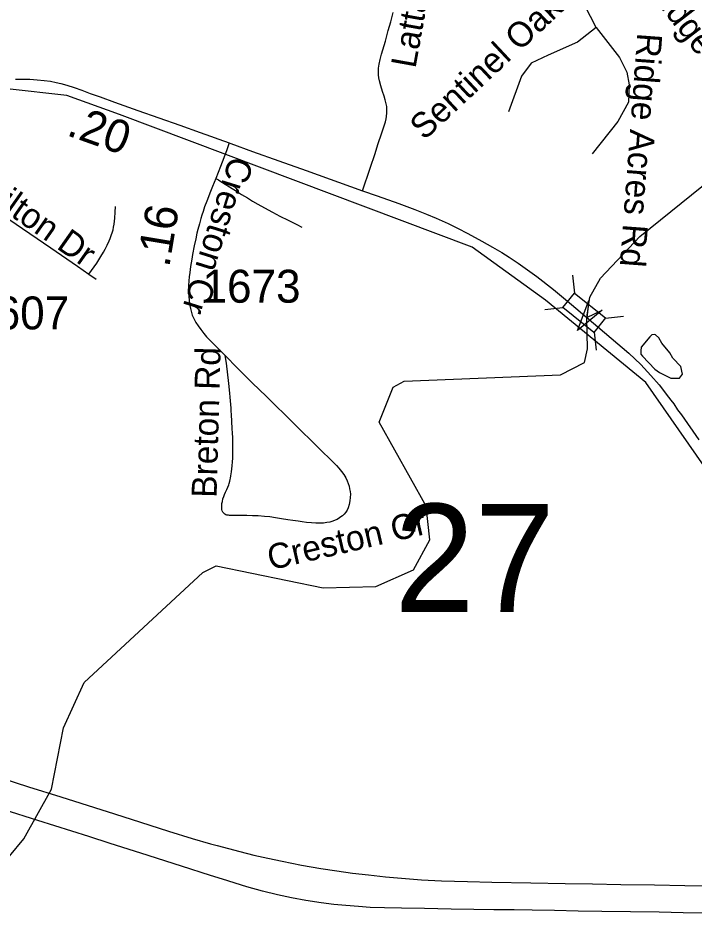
# Model space of a CAD drawing. Extents: x 1383679 to 1536984, y 460658 to 651027.
# Drawn here: x 1407344 to 1409910, y 567108 to 570506 of the extents above; entities that cross this region are included whole.
import ezdxf

# ---------------------------------------------------------------- set-up
doc = ezdxf.new("R2010")
doc.units = 0
for name, color, linetype in [('Exist Boundary Political City Limit New', 7, 'Continuous'), ('Exist Hydrographic Creek Single Shore', 7, 'Continuous'), ('Exist Hydrographic Misc Water Feature', 7, 'Continuous'), ('Exist Railroad Mainline', 7, 'Continuous'), ('Exist Road Non-System Type 51', 7, 'Continuous'), ('Exist Road Non-System Type 51 Label', 7, 'Continuous'), ('Exist Road Primary NC Attributed', 7, 'Continuous'), ('Exist Road Primary NC Structure Standard Bridge CELL', 7, 'Continuous'), ('Exist Road Secondary Mileage Hundredths English Label', 7, 'Continuous'), ('Exist Road Secondary Structure Standard Bridge Attributed CELL', 7, 'Continuous'), ('Exist Road Secondary Structure Standard Bridge Number Label', 7, 'Continuous'), ('Exist Road Secondary Type 51 Attributed', 7, 'Continuous'), ('Exist Road Secondary Type 51 Label', 7, 'Continuous'), ('Exist Road Secondary Type 51 Number Label', 7, 'Continuous'), ('Map Preparation Boundary City Limit Buffer Line', 7, 'Continuous')]:
    doc.layers.add(name, color=color, linetype=linetype)

msp = doc.modelspace()

# ---------------------------------------------------------------- linework, layer by layer
at = {"layer": 'Exist Boundary Political City Limit New'}
msp.add_lwpolyline([(1412547.1, 568439.2), (1412556.4, 568020.8), (1412362.5, 567988.4), (1412366.9, 567958.7), (1411679.4, 567727.7), (1411533.6, 567320.2), (1411466.1, 567280.6), (1410422.2, 568171.6), (1410082.8, 568612.4), (1409727.1, 569122.2), (1409346.8, 569434.8), (1409068.4, 569636.3), (1407730, 570140.1), (1407529.5, 570211.6), (1407303.6, 570236.9)], dxfattribs=at)
at = {"layer": 'Exist Hydrographic Creek Single Shore'}
msp.add_lwpolyline([(1407255.9, 567257.7), (1407366.9, 567390), (1407470.9, 567578.3), (1407516.9, 567810.4), (1407595.9, 567982.8), (1408045.8, 568400.5), (1408095.9, 568425.7), (1408502.9, 568342), (1408702.8, 568347.9), (1408845.8, 568410.7), (1408906.8, 568524.3), (1408892.9, 568652.6), (1408714.8, 568971.3), (1408767.8, 569104.8), (1408809.9, 569126.9), (1409402.9, 569151.1), (1409494.8, 569198.5), (1409506.3, 569250.2), (1409503.2, 569369.1), (1409514.2, 569446.1), (1409555.3, 569518.8), (1409704.8, 569676.8), (1410017.8, 569929.8)], dxfattribs=at)
at = {"layer": 'Exist Hydrographic Misc Water Feature'}
msp.add_lwpolyline([(1409708, 569242.9), (1409708.4, 569229.9), (1409714.2, 569221.8), (1409761.1, 569172.7), (1409778.8, 569160.2), (1409822.4, 569139.2), (1409854.4, 569138.5), (1409866.7, 569154.2), (1409859.3, 569182.3), (1409830.1, 569215), (1409818.5, 569235.3), (1409787.3, 569272), (1409775.8, 569292.3), (1409764, 569302.6), (1409760, 569304.6), (1409750, 569302.9), (1409741.9, 569295.1), (1409709, 569255.9), (1409708, 569242.9)], dxfattribs=at)
at = {"layer": 'Exist Railroad Mainline'}
for points in [[(1407235, 567635.1), (1407384.1, 567587.3), (1407507, 567548.4), (1407711, 567484.7), (1407809.3, 567453.1), (1407916.1, 567418.9), (1408005.1, 567391.4), (1408075, 567371), (1408099.7, 567363.8), (1408186.4, 567341.5), (1408239.5, 567327.6), (1408292.5, 567316.1), (1408346.5, 567304.5), (1408420.1, 567290.1), (1408493.1, 567277.5), (1408555, 567268.1), (1408614.4, 567259.6), (1408674.8, 567252.4), (1408739.3, 567245.3), (1408814.4, 567238.7), (1408876.1, 567234.1), (1408951.8, 567229.8), (1409050.3, 567227), (1409143.1, 567225.2), (1409290.6, 567222.8), (1409420.8, 567220), (1409525.2, 567219.3), (1409631.7, 567216.7), (1409759.8, 567215), (1409874.8, 567213), (1410039.3, 567210)], [(1409964.1, 567107.6), (1409868.3, 567108.7), (1409777.7, 567110.8), (1409668.5, 567112.4), (1409560.7, 567114.1), (1409470.1, 567115.4), (1409380.6, 567117), (1409296.2, 567118.5), (1409227.9, 567119.4), (1409150.1, 567120.6), (1409074.9, 567121.7), (1408988.4, 567123.1), (1408887.6, 567124.8), (1408800.4, 567126.3), (1408734.9, 567127.6), (1408681.3, 567129.4), (1408636, 567132.2), (1408588.7, 567135.9), (1408542.8, 567140.5), (1408495.3, 567146.4), (1408436.4, 567155.5), (1408382.2, 567165.7), (1408329.5, 567177.1), (1408271.8, 567191.4), (1408213, 567207.8), (1408120.1, 567236.6), (1408075, 567250.9), (1407964.8, 567285.6), (1407810.6, 567334.8), (1407694.7, 567371.6), (1407613.7, 567398), (1407420.2, 567459.4), (1407291.6, 567499.8)]]:
    msp.add_lwpolyline(points, dxfattribs=at)
at = {"layer": 'Exist Road Non-System Type 51'}
msp.add_line((1408136.1, 569195.7), (1408130.7, 569224.3), dxfattribs=at)
for points in [[(1409538.3, 570470), (1409475.2, 570594.4), (1409426.6, 570723.8), (1409414.5, 570759.6), (1409414.5, 570759.6)], [(1408652.2, 569850.4), (1408680.7, 569935.5), (1408699.3, 569992), (1408709.7, 570025.5), (1408724.6, 570069.7), (1408738.7, 570111.8), (1408741.6, 570123.8), (1408742.6, 570132.3), (1408744.2, 570146), (1408744.7, 570155.9), (1408743.6, 570169.4), (1408741.4, 570180.6), (1408737.9, 570194.9), (1408733.6, 570209.4), (1408728.1, 570226.4), (1408721.5, 570248), (1408716.4, 570267.4), (1408713.6, 570279.2), (1408712.3, 570290.4), (1408711.9, 570303.1), (1408712.4, 570315.2), (1408715.2, 570331.1), (1408718.9, 570348.9), (1408724.2, 570368.6), (1408738.5, 570418.7), (1408749.8, 570458.6), (1408759, 570491.7), (1408768.5, 570526.7)], [(1409538.3, 570470), (1409467.6, 570414.7), (1409357, 570365.5), (1409292.4, 570334.7), (1409255.6, 570285.5), (1409206.4, 570150.2)], [(1409538.3, 570470), (1409627.4, 570356.3), (1409655, 570300.9), (1409664.3, 570251.7), (1409661.2, 570187.1), (1409621.2, 570113.3), (1409522.9, 569990.3)], [(1408094.8, 569896.9), (1408104.7, 569891.4), (1408114.4, 569885.2), (1408146.5, 569864.8), (1408173.5, 569848), (1408192.2, 569836.5), (1408214.8, 569822.9), (1408234.4, 569810.8), (1408254.1, 569799.3), (1408279.7, 569785.1), (1408310.4, 569768.4), (1408338.6, 569753.6), (1408369.1, 569737.9), (1408402.5, 569721.6), (1408421.8, 569712)], [(1407613.5, 569533.7), (1407643.1, 569575.1), (1407659.2, 569600.9), (1407668.9, 569617.6), (1407674.9, 569628.2), (1407683.2, 569644.1), (1407690.5, 569660.5), (1407693.9, 569668.7), (1407698.5, 569680.7), (1407702.7, 569694.3), (1407705.1, 569702.2), (1407707.2, 569711.9), (1407709.2, 569723.6), (1407712, 569746.4), (1407713.7, 569768.7), (1407714.1, 569790.1)], [(1408130.7, 569224.3), (1408134.4, 569220.6), (1408173.9, 569180.3), (1408219.1, 569134.6), (1408236.3, 569117.6), (1408256.9, 569097.8), (1408290.4, 569066), (1408306.8, 569049.5), (1408373.7, 568983.6), (1408504.2, 568854.5), (1408522.2, 568836.8), (1408536.2, 568823.6), (1408552.5, 568806.6), (1408561.8, 568796.5), (1408572.1, 568784.2), (1408580.6, 568772.8), (1408588.6, 568759.7), (1408594, 568748.9), (1408597.8, 568738.9), (1408600.8, 568729.1), (1408602.9, 568718.6), (1408604.9, 568708), (1408606.1, 568698.1), (1408605.4, 568685), (1408604.2, 568673), (1408601.4, 568659.4), (1408597.3, 568646.9), (1408593.1, 568637.9), (1408588.1, 568629.8), (1408582.2, 568622.4), (1408575.3, 568616.1), (1408569.6, 568611.5), (1408564.6, 568607.9), (1408555.2, 568602.2), (1408547.7, 568599), (1408539.2, 568595.7), (1408528.3, 568592.4), (1408516.7, 568590), (1408504, 568588.6), (1408488.6, 568587.8), (1408474.4, 568588.6), (1408458.6, 568589.5), (1408439.4, 568591.2), (1408423.3, 568593.1), (1408407.1, 568595.1), (1408387.5, 568598), (1408368.8, 568600.5), (1408343.8, 568604.8), (1408321.7, 568608.5), (1408299.6, 568611.7), (1408279.4, 568614), (1408256.1, 568615.4), (1408233.7, 568616.3), (1408212.3, 568616.8), (1408191.6, 568617.1), (1408171, 568616.8), (1408156.2, 568616.8), (1408147.4, 568617.4), (1408142.7, 568617.9), (1408137.1, 568618.9), (1408133.1, 568620.3), (1408129.6, 568622.4), (1408125.9, 568625.4), (1408122.1, 568629.3), (1408120.3, 568631.8), (1408119, 568635.2), (1408118, 568639.5), (1408117.3, 568647), (1408117.3, 568654.8), (1408118.3, 568662.7), (1408120, 568670.9), (1408122.1, 568679.9), (1408125.4, 568689.1), (1408128.3, 568696.4), (1408132.3, 568705.5), (1408137.5, 568716.4), (1408141, 568724.6), (1408144.2, 568733.4), (1408146, 568738.4), (1408148.3, 568747), (1408149.7, 568753.3), (1408150.5, 568759.4), (1408152, 568767.9), (1408154, 568782.8), (1408157.1, 568805.5), (1408158.6, 568820.5), (1408159.4, 568834.4), (1408160.3, 568850.8), (1408160.2, 568869.2), (1408159.7, 568896.4), (1408159.4, 568912.7), (1408158.6, 568930.2), (1408157.7, 568947.9), (1408154.3, 569000.1), (1408153.5, 569012.7), (1408152.8, 569024.2), (1408150, 569066.1), (1408148.5, 569081.3), (1408144.7, 569118.3), (1408136.1, 569195.7)]]:
    msp.add_lwpolyline(points, dxfattribs=at)
at = {"layer": 'Exist Road Primary NC Attributed'}
for points in [[(1407334.9, 570273.7), (1407356.7, 570274.2), (1407388.7, 570273.4), (1407417.7, 570271.9), (1407444.1, 570269.1), (1407467.7, 570265.7), (1407489, 570261.5), (1407507, 570257), (1407529.5, 570250.4), (1407557.3, 570241.6), (1407586.5, 570231.5), (1407618.8, 570219.9), (1407656.7, 570206.4), (1407711, 570186.9), (1407799.5, 570155.3), (1407878.8, 570127.5), (1407958.4, 570099.1), (1408035.1, 570071.8), (1408075, 570057.8), (1408106.3, 570046.4), (1408145.3, 570031.7)], [(1408145.3, 570031.7), (1408152.2, 570029.1), (1408234.8, 569999.2), (1408334.5, 569963.6), (1408437.4, 569926.7), (1408483.9, 569910.6), (1408606.5, 569866.8), (1408652.2, 569850.4), (1408707.8, 569830.5), (1408789.6, 569801.7), (1408850.1, 569778.8), (1408894.4, 569761.5), (1408931.9, 569746.5), (1408954.1, 569736.4), (1408977.5, 569725.2), (1409011.9, 569708.4), (1409051, 569687.9), (1409104.2, 569659.2), (1409145.3, 569636.3), (1409180.3, 569615.2), (1409208.4, 569597.9), (1409243.1, 569574.7), (1409313.9, 569524.1), (1409376.8, 569475.1), (1409445.4, 569418.6), (1409503.2, 569369.1)], [(1409503.2, 569369.1), (1409662.3, 569233.2), (1409707.6, 569190.4), (1409746, 569149.2), (1409777.1, 569113.6), (1409813.2, 569066), (1409822, 569055.3), (1409833.1, 569040.6), (1409847.7, 569018.9), (1409862.1, 568998.8), (1409927.6, 568904.5)]]:
    msp.add_lwpolyline(points, dxfattribs=at)
at = {"layer": 'Exist Road Primary NC Structure Standard Bridge CELL'}
for p, q in [((1409448.4, 569530.1), (1409456, 569461.5)), ((1409343.3, 569398.8), (1409411.9, 569406.4)), ((1409573.7, 569366.8), (1409642.3, 569374.4)), ((1409530.6, 569313), (1409538.2, 569244.4))]:
    msp.add_line(p, q, dxfattribs=at)
msp.add_lwpolyline([(1409456, 569461.5), (1409573.9, 569367.1), (1409529.8, 569312), (1409411.9, 569406.4)], close=True, dxfattribs=at)
at = {"layer": 'Exist Road Secondary Structure Standard Bridge Attributed CELL'}
msp.add_lwpolyline([(1409561.9, 569397), (1409467.8, 569319.5), (1409510.5, 569433.6), (1409503.2, 569369.1)], close=True, dxfattribs=at)
at = {"layer": 'Exist Road Secondary Type 51 Attributed'}
for points in [[(1406876.8, 570047.9), (1406909.1, 570024.9), (1406997.7, 569960.6), (1407078, 569903.4), (1407149.4, 569853.3), (1407309.7, 569742.8), (1407469.3, 569633.4), (1407570.7, 569563.5), (1407613.5, 569533.7), (1407640.5, 569514.9)], [(1408145.3, 570031.7), (1408135.6, 570002.1), (1408113.2, 569941.7), (1408094.8, 569896.9), (1408082.1, 569866.1), (1408075, 569847.8), (1408060.5, 569810.7), (1408052.4, 569788.6), (1408046.6, 569771.1), (1408042.3, 569757.3), (1408038.5, 569744.9), (1408033.1, 569724.8), (1408027.1, 569703.1), (1408023.6, 569688.7), (1408018.7, 569668.1), (1408013.4, 569641.5), (1408006.4, 569607.7), (1408003.5, 569590.3), (1407998.8, 569562.1), (1407996.2, 569540.2), (1407994.3, 569522.7), (1407993.1, 569508.6), (1407992, 569490), (1407991.6, 569478.9), (1407991.6, 569463.2), (1407992.5, 569447.5), (1407993.4, 569435.7), (1407995.5, 569420.1), (1407998.6, 569402.7), (1408002.4, 569387.4), (1408005.6, 569378), (1408011.2, 569364.9), (1408019.4, 569350.2), (1408027.5, 569337.7), (1408037.9, 569323.1), (1408049.3, 569308.5), (1408060.1, 569296), (1408075, 569280), (1408075.1, 569279.9), (1408109, 569245.7), (1408130.7, 569224.3)]]:
    msp.add_lwpolyline(points, dxfattribs=at)
at = {"layer": 'Map Preparation Boundary City Limit Buffer Line'}
msp.add_lwpolyline([(1412547.1, 568439.2), (1412556.4, 568020.8), (1412362.5, 567988.4), (1412366.9, 567958.7), (1411679.4, 567727.7), (1411533.6, 567320.2), (1411466.1, 567280.6), (1410422.2, 568171.6), (1410082.8, 568612.4), (1409727.1, 569122.2), (1409346.8, 569434.8), (1409068.4, 569636.3), (1407730, 570140.1), (1407529.5, 570211.6), (1407303.6, 570236.9)], dxfattribs=at)

# ---------------------------------------------------------------- texts
at = {"layer": 'Exist Road Non-System Type 51 Label'}
for s, rotation, p in [('Partridge Cross Ln', 307.7764, (1409612, 570764.4)), ('Latta Av', 79.8252, (1408852.6, 570312.3)), ('Sentinel Oak Ln', 43.0826, (1408886.3, 570039)), ('Ridge Acres Rd', 265.7081, (1409695.1, 570451.3)), ('Breton Rd', 88.4405, (1408098, 568683.7)), ('Creston Cr', 13.0823, (1408302.9, 568409.1))]:
    msp.add_text(s, height=95, rotation=rotation, dxfattribs=at).set_placement(p)
at = {"layer": 'Exist Road Secondary Mileage Hundredths English Label'}
for s, rotation, p in [('.20', 340.4856, (1407524.6, 570062.1)), ('.16', 80.5869, (1407917.9, 569556.4))]:
    msp.add_text(s, height=125, rotation=rotation, dxfattribs=at).set_placement(p)
at = {"layer": 'Exist Road Secondary Structure Standard Bridge Number Label'}
msp.add_text('27', height=410.1, dxfattribs=at).set_placement((1408772.6, 568251.3))
at = {"layer": 'Exist Road Secondary Type 51 Label'}
for s, rotation, p in [('Creston Cr', 252.5597, (1408149.6, 569986.1)), ('Hilton Dr', 324.8565, (1407192.3, 569840.9))]:
    msp.add_text(s, height=95, rotation=rotation, dxfattribs=at).set_placement(p)
at = {"layer": 'Exist Road Secondary Type 51 Number Label'}
for s, p in [('1673', (1408044.8, 569425.1)), ('1607', (1407166.7, 569323.8))]:
    msp.add_text(s, height=125, dxfattribs=at).set_placement(p)

doc.saveas('drawing.dxf')
